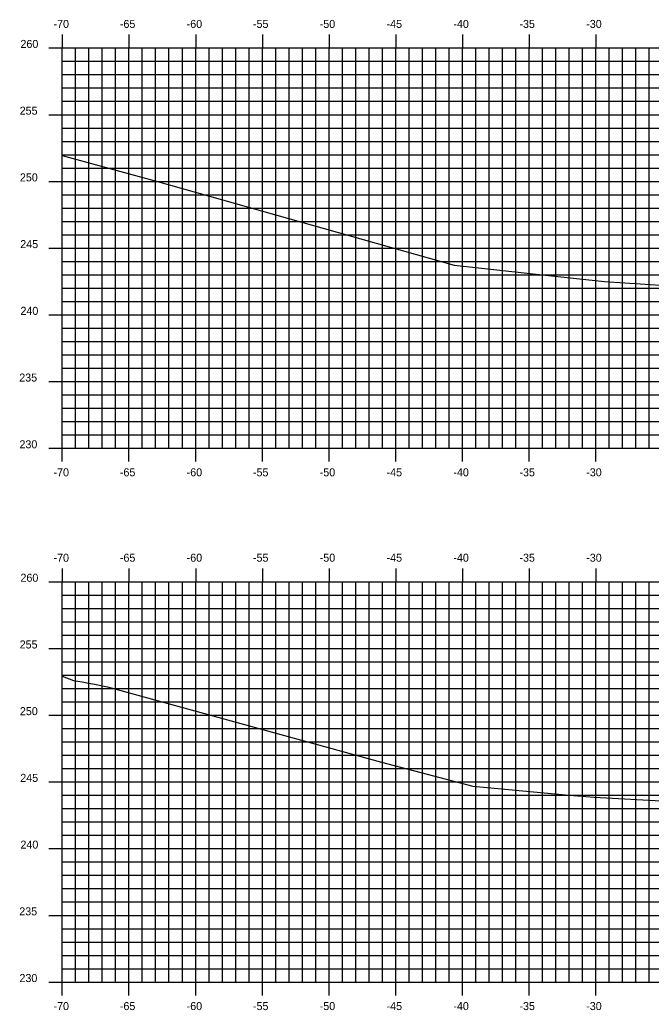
# Model space of a CAD drawing. Extents: x 1170543 to 1177585, y 609599 to 610623.
# Drawn here: x 1173214.4 to 1173261.7, y 610275.7 to 610349.9 of the extents above; entities that cross this region are included whole.
import ezdxf

# ---------------------------------------------------------------- set-up
doc = ezdxf.new("R2010")
doc.units = 0
for name, color, linetype in [('H_V ANNOTATION', 7, 'Continuous'), ('MAJOR', 7, 'Continuous'), ('MINOR', 7, 'Continuous'), ('S_Roadway_Centerline', 7, 'Continuous')]:
    doc.layers.add(name, color=color, linetype=linetype)

msp = doc.modelspace()

# ---------------------------------------------------------------- linework, layer by layer
at = {"layer": 'MAJOR'}
for p, q in [((1173217.55, 610348.803), (1173217.55, 610347.801)), ((1173222.55, 610348.803), (1173222.55, 610347.801)), ((1173227.55, 610348.803), (1173227.55, 610347.801)), ((1173232.55, 610348.803), (1173232.55, 610347.801)), ((1173237.55, 610348.803), (1173237.55, 610347.801)), ((1173242.55, 610348.803), (1173242.55, 610347.801)), ((1173247.55, 610348.803), (1173247.55, 610347.801)), ((1173252.55, 610348.803), (1173252.55, 610347.801)), ((1173257.55, 610348.803), (1173257.55, 610347.801)), ((1173216.548, 610347.801), (1173217.55, 610347.801)), ((1173217.55, 610347.801), (1173357.55, 610347.801)), ((1173217.55, 610317.801), (1173217.55, 610347.801)), ((1173217.55, 610317.801), (1173217.55, 610347.801)), ((1173217.55, 610347.801), (1173357.55, 610347.801)), ((1173222.55, 610317.801), (1173222.55, 610347.801)), ((1173227.55, 610317.801), (1173227.55, 610347.801)), ((1173232.55, 610317.801), (1173232.55, 610347.801)), ((1173237.55, 610317.801), (1173237.55, 610347.801)), ((1173242.55, 610317.801), (1173242.55, 610347.801)), ((1173247.55, 610317.801), (1173247.55, 610347.801)), ((1173252.55, 610317.801), (1173252.55, 610347.801)), ((1173257.55, 610317.801), (1173257.55, 610347.801)), ((1173216.548, 610342.801), (1173217.55, 610342.801)), ((1173217.55, 610342.801), (1173357.55, 610342.801)), ((1173216.548, 610337.801), (1173217.55, 610337.801)), ((1173217.55, 610337.801), (1173357.55, 610337.801)), ((1173216.548, 610332.801), (1173217.55, 610332.801)), ((1173217.55, 610332.801), (1173357.55, 610332.801)), ((1173216.548, 610327.801), (1173217.55, 610327.801)), ((1173217.55, 610327.801), (1173357.55, 610327.801)), ((1173216.548, 610322.801), (1173217.55, 610322.801)), ((1173217.55, 610322.801), (1173357.55, 610322.801)), ((1173216.548, 610317.801), (1173217.55, 610317.801)), ((1173217.55, 610317.801), (1173357.55, 610317.801)), ((1173217.55, 610317.801), (1173357.55, 610317.801)), ((1173217.55, 610316.799), (1173217.55, 610317.801)), ((1173222.55, 610316.799), (1173222.55, 610317.801)), ((1173227.55, 610316.799), (1173227.55, 610317.801)), ((1173232.55, 610316.799), (1173232.55, 610317.801)), ((1173237.55, 610316.799), (1173237.55, 610317.801)), ((1173242.55, 610316.799), (1173242.55, 610317.801)), ((1173247.55, 610316.799), (1173247.55, 610317.801)), ((1173252.55, 610316.799), (1173252.55, 610317.801)), ((1173257.55, 610316.799), (1173257.55, 610317.801)), ((1173217.55, 610308.803), (1173217.55, 610307.801)), ((1173222.55, 610308.803), (1173222.55, 610307.801)), ((1173227.55, 610308.803), (1173227.55, 610307.801)), ((1173232.55, 610308.803), (1173232.55, 610307.801)), ((1173237.55, 610308.803), (1173237.55, 610307.801)), ((1173242.55, 610308.803), (1173242.55, 610307.801)), ((1173247.55, 610308.803), (1173247.55, 610307.801)), ((1173252.55, 610308.803), (1173252.55, 610307.801)), ((1173257.55, 610308.803), (1173257.55, 610307.801)), ((1173216.548, 610307.801), (1173217.55, 610307.801)), ((1173217.55, 610307.801), (1173357.55, 610307.801)), ((1173217.55, 610277.801), (1173217.55, 610307.801)), ((1173217.55, 610277.801), (1173217.55, 610307.801)), ((1173217.55, 610307.801), (1173357.55, 610307.801)), ((1173222.55, 610277.801), (1173222.55, 610307.801)), ((1173227.55, 610277.801), (1173227.55, 610307.801)), ((1173232.55, 610277.801), (1173232.55, 610307.801)), ((1173237.55, 610277.801), (1173237.55, 610307.801)), ((1173242.55, 610277.801), (1173242.55, 610307.801)), ((1173247.55, 610277.801), (1173247.55, 610307.801)), ((1173252.55, 610277.801), (1173252.55, 610307.801)), ((1173257.55, 610277.801), (1173257.55, 610307.801)), ((1173216.548, 610302.801), (1173217.55, 610302.801)), ((1173217.55, 610302.801), (1173357.55, 610302.801)), ((1173216.548, 610297.801), (1173217.55, 610297.801)), ((1173217.55, 610297.801), (1173357.55, 610297.801)), ((1173216.548, 610292.801), (1173217.55, 610292.801)), ((1173217.55, 610292.801), (1173357.55, 610292.801)), ((1173216.548, 610287.801), (1173217.55, 610287.801)), ((1173217.55, 610287.801), (1173357.55, 610287.801)), ((1173216.548, 610282.801), (1173217.55, 610282.801)), ((1173217.55, 610282.801), (1173357.55, 610282.801)), ((1173216.548, 610277.801), (1173217.55, 610277.801)), ((1173217.55, 610277.801), (1173357.55, 610277.801)), ((1173217.55, 610277.801), (1173357.55, 610277.801)), ((1173217.55, 610276.799), (1173217.55, 610277.801)), ((1173222.55, 610276.799), (1173222.55, 610277.801)), ((1173227.55, 610276.799), (1173227.55, 610277.801)), ((1173232.55, 610276.799), (1173232.55, 610277.801)), ((1173237.55, 610276.799), (1173237.55, 610277.801)), ((1173242.55, 610276.799), (1173242.55, 610277.801)), ((1173247.55, 610276.799), (1173247.55, 610277.801)), ((1173252.55, 610276.799), (1173252.55, 610277.801)), ((1173257.55, 610276.799), (1173257.55, 610277.801))]:
    msp.add_line(p, q, dxfattribs=at)
at = {"layer": 'MINOR'}
for p, q in [((1173218.55, 610317.801), (1173218.55, 610347.801)), ((1173219.55, 610317.801), (1173219.55, 610347.801)), ((1173220.55, 610317.801), (1173220.55, 610347.801)), ((1173221.55, 610317.801), (1173221.55, 610347.801)), ((1173223.55, 610317.801), (1173223.55, 610347.801)), ((1173224.55, 610317.801), (1173224.55, 610347.801)), ((1173225.55, 610317.801), (1173225.55, 610347.801)), ((1173226.55, 610317.801), (1173226.55, 610347.801)), ((1173228.55, 610317.801), (1173228.55, 610347.801)), ((1173229.55, 610317.801), (1173229.55, 610347.801)), ((1173230.55, 610317.801), (1173230.55, 610347.801)), ((1173231.55, 610317.801), (1173231.55, 610347.801)), ((1173233.55, 610317.801), (1173233.55, 610347.801)), ((1173234.55, 610317.801), (1173234.55, 610347.801)), ((1173235.55, 610317.801), (1173235.55, 610347.801)), ((1173236.55, 610317.801), (1173236.55, 610347.801)), ((1173238.55, 610317.801), (1173238.55, 610347.801)), ((1173239.55, 610317.801), (1173239.55, 610347.801)), ((1173240.55, 610317.801), (1173240.55, 610347.801)), ((1173241.55, 610317.801), (1173241.55, 610347.801)), ((1173243.55, 610317.801), (1173243.55, 610347.801)), ((1173244.55, 610317.801), (1173244.55, 610347.801)), ((1173245.55, 610317.801), (1173245.55, 610347.801)), ((1173246.55, 610317.801), (1173246.55, 610347.801)), ((1173248.55, 610317.801), (1173248.55, 610347.801)), ((1173249.55, 610317.801), (1173249.55, 610347.801)), ((1173250.55, 610317.801), (1173250.55, 610347.801)), ((1173251.55, 610317.801), (1173251.55, 610347.801)), ((1173253.55, 610317.801), (1173253.55, 610347.801)), ((1173254.55, 610317.801), (1173254.55, 610347.801)), ((1173255.55, 610317.801), (1173255.55, 610347.801)), ((1173256.55, 610317.801), (1173256.55, 610347.801)), ((1173258.55, 610317.801), (1173258.55, 610347.801)), ((1173259.55, 610317.801), (1173259.55, 610347.801)), ((1173260.55, 610317.801), (1173260.55, 610347.801)), ((1173261.55, 610317.801), (1173261.55, 610347.801)), ((1173217.55, 610346.801), (1173357.55, 610346.801)), ((1173217.55, 610346.801), (1173218.552, 610346.801)), ((1173217.55, 610345.801), (1173357.55, 610345.801)), ((1173217.55, 610345.801), (1173218.552, 610345.801)), ((1173217.55, 610344.801), (1173357.55, 610344.801)), ((1173217.55, 610344.801), (1173218.552, 610344.801)), ((1173217.55, 610343.801), (1173357.55, 610343.801)), ((1173217.55, 610343.801), (1173218.552, 610343.801)), ((1173217.55, 610341.801), (1173357.55, 610341.801)), ((1173217.55, 610341.801), (1173218.552, 610341.801)), ((1173217.55, 610340.801), (1173357.55, 610340.801)), ((1173217.55, 610340.801), (1173218.552, 610340.801)), ((1173217.55, 610339.801), (1173357.55, 610339.801)), ((1173217.55, 610339.801), (1173218.552, 610339.801)), ((1173217.55, 610338.801), (1173357.55, 610338.801)), ((1173217.55, 610338.801), (1173218.552, 610338.801)), ((1173217.55, 610336.801), (1173357.55, 610336.801)), ((1173217.55, 610336.801), (1173218.552, 610336.801)), ((1173217.55, 610335.801), (1173357.55, 610335.801)), ((1173217.55, 610335.801), (1173218.552, 610335.801)), ((1173217.55, 610334.801), (1173357.55, 610334.801)), ((1173217.55, 610334.801), (1173218.552, 610334.801)), ((1173217.55, 610333.801), (1173357.55, 610333.801)), ((1173217.55, 610333.801), (1173218.552, 610333.801)), ((1173217.55, 610331.801), (1173357.55, 610331.801)), ((1173217.55, 610331.801), (1173218.552, 610331.801)), ((1173217.55, 610330.801), (1173357.55, 610330.801)), ((1173217.55, 610330.801), (1173218.552, 610330.801)), ((1173217.55, 610329.801), (1173357.55, 610329.801)), ((1173217.55, 610329.801), (1173218.552, 610329.801)), ((1173217.55, 610328.801), (1173357.55, 610328.801)), ((1173217.55, 610328.801), (1173218.552, 610328.801)), ((1173217.55, 610326.801), (1173357.55, 610326.801)), ((1173217.55, 610326.801), (1173218.552, 610326.801)), ((1173217.55, 610325.801), (1173357.55, 610325.801)), ((1173217.55, 610325.801), (1173218.552, 610325.801)), ((1173217.55, 610324.801), (1173357.55, 610324.801)), ((1173217.55, 610324.801), (1173218.552, 610324.801)), ((1173217.55, 610323.801), (1173357.55, 610323.801)), ((1173217.55, 610323.801), (1173218.552, 610323.801)), ((1173217.55, 610321.801), (1173357.55, 610321.801)), ((1173217.55, 610321.801), (1173218.552, 610321.801)), ((1173217.55, 610320.801), (1173357.55, 610320.801)), ((1173217.55, 610320.801), (1173218.552, 610320.801)), ((1173217.55, 610319.801), (1173357.55, 610319.801)), ((1173217.55, 610319.801), (1173218.552, 610319.801)), ((1173217.55, 610318.801), (1173357.55, 610318.801)), ((1173217.55, 610318.801), (1173218.552, 610318.801)), ((1173218.55, 610277.801), (1173218.55, 610307.801)), ((1173219.55, 610277.801), (1173219.55, 610307.801)), ((1173220.55, 610277.801), (1173220.55, 610307.801)), ((1173221.55, 610277.801), (1173221.55, 610307.801)), ((1173223.55, 610277.801), (1173223.55, 610307.801)), ((1173224.55, 610277.801), (1173224.55, 610307.801)), ((1173225.55, 610277.801), (1173225.55, 610307.801)), ((1173226.55, 610277.801), (1173226.55, 610307.801)), ((1173228.55, 610277.801), (1173228.55, 610307.801)), ((1173229.55, 610277.801), (1173229.55, 610307.801)), ((1173230.55, 610277.801), (1173230.55, 610307.801)), ((1173231.55, 610277.801), (1173231.55, 610307.801)), ((1173233.55, 610277.801), (1173233.55, 610307.801)), ((1173234.55, 610277.801), (1173234.55, 610307.801)), ((1173235.55, 610277.801), (1173235.55, 610307.801)), ((1173236.55, 610277.801), (1173236.55, 610307.801)), ((1173238.55, 610277.801), (1173238.55, 610307.801)), ((1173239.55, 610277.801), (1173239.55, 610307.801)), ((1173240.55, 610277.801), (1173240.55, 610307.801)), ((1173241.55, 610277.801), (1173241.55, 610307.801)), ((1173243.55, 610277.801), (1173243.55, 610307.801)), ((1173244.55, 610277.801), (1173244.55, 610307.801)), ((1173245.55, 610277.801), (1173245.55, 610307.801)), ((1173246.55, 610277.801), (1173246.55, 610307.801)), ((1173248.55, 610277.801), (1173248.55, 610307.801)), ((1173249.55, 610277.801), (1173249.55, 610307.801)), ((1173250.55, 610277.801), (1173250.55, 610307.801)), ((1173251.55, 610277.801), (1173251.55, 610307.801)), ((1173253.55, 610277.801), (1173253.55, 610307.801)), ((1173254.55, 610277.801), (1173254.55, 610307.801)), ((1173255.55, 610277.801), (1173255.55, 610307.801)), ((1173256.55, 610277.801), (1173256.55, 610307.801)), ((1173258.55, 610277.801), (1173258.55, 610307.801)), ((1173259.55, 610277.801), (1173259.55, 610307.801)), ((1173260.55, 610277.801), (1173260.55, 610307.801)), ((1173261.55, 610277.801), (1173261.55, 610307.801)), ((1173217.55, 610306.801), (1173357.55, 610306.801)), ((1173217.55, 610306.801), (1173218.552, 610306.801)), ((1173217.55, 610305.801), (1173357.55, 610305.801)), ((1173217.55, 610305.801), (1173218.552, 610305.801)), ((1173217.55, 610304.801), (1173357.55, 610304.801)), ((1173217.55, 610304.801), (1173218.552, 610304.801)), ((1173217.55, 610303.801), (1173357.55, 610303.801)), ((1173217.55, 610303.801), (1173218.552, 610303.801)), ((1173217.55, 610301.801), (1173357.55, 610301.801)), ((1173217.55, 610301.801), (1173218.552, 610301.801)), ((1173217.55, 610300.801), (1173357.55, 610300.801)), ((1173217.55, 610300.801), (1173218.552, 610300.801)), ((1173217.55, 610299.801), (1173357.55, 610299.801)), ((1173217.55, 610299.801), (1173218.552, 610299.801)), ((1173217.55, 610298.801), (1173357.55, 610298.801)), ((1173217.55, 610298.801), (1173218.552, 610298.801)), ((1173217.55, 610296.801), (1173357.55, 610296.801)), ((1173217.55, 610296.801), (1173218.552, 610296.801)), ((1173217.55, 610295.801), (1173357.55, 610295.801)), ((1173217.55, 610295.801), (1173218.552, 610295.801)), ((1173217.55, 610294.801), (1173357.55, 610294.801)), ((1173217.55, 610294.801), (1173218.552, 610294.801)), ((1173217.55, 610293.801), (1173357.55, 610293.801)), ((1173217.55, 610293.801), (1173218.552, 610293.801)), ((1173217.55, 610291.801), (1173357.55, 610291.801)), ((1173217.55, 610291.801), (1173218.552, 610291.801)), ((1173217.55, 610290.801), (1173357.55, 610290.801)), ((1173217.55, 610290.801), (1173218.552, 610290.801)), ((1173217.55, 610289.801), (1173357.55, 610289.801)), ((1173217.55, 610289.801), (1173218.552, 610289.801)), ((1173217.55, 610288.801), (1173357.55, 610288.801)), ((1173217.55, 610288.801), (1173218.552, 610288.801)), ((1173217.55, 610286.801), (1173357.55, 610286.801)), ((1173217.55, 610286.801), (1173218.552, 610286.801)), ((1173217.55, 610285.801), (1173357.55, 610285.801)), ((1173217.55, 610285.801), (1173218.552, 610285.801)), ((1173217.55, 610284.801), (1173357.55, 610284.801)), ((1173217.55, 610284.801), (1173218.552, 610284.801)), ((1173217.55, 610283.801), (1173357.55, 610283.801)), ((1173217.55, 610283.801), (1173218.552, 610283.801)), ((1173217.55, 610281.801), (1173357.55, 610281.801)), ((1173217.55, 610281.801), (1173218.552, 610281.801)), ((1173217.55, 610280.801), (1173357.55, 610280.801)), ((1173217.55, 610280.801), (1173218.552, 610280.801)), ((1173217.55, 610279.801), (1173357.55, 610279.801)), ((1173217.55, 610279.801), (1173218.552, 610279.801)), ((1173217.55, 610278.801), (1173357.55, 610278.801)), ((1173217.55, 610278.801), (1173218.552, 610278.801))]:
    msp.add_line(p, q, dxfattribs=at)
at = {"layer": 'S_Roadway_Centerline'}
for points in [[(1173217.55, 610339.754), (1173224.7, 610337.786), (1173246.945, 610331.532), (1173253.998, 610330.752), (1173258.212, 610330.287), (1173276.501, 610329.088)], [(1173217.55, 610300.725), (1173218.401, 610300.401), (1173219.042, 610300.289), (1173219.655, 610300.182), (1173219.833, 610300.147), (1173220.932, 610299.933), (1173241.491, 610294.28), (1173248.326, 610292.486), (1173255.568, 610291.809), (1173257.435, 610291.644), (1173271.593, 610290.872)]]:
    msp.add_lwpolyline(points, dxfattribs=at)

# ---------------------------------------------------------------- texts
at = {"layer": 'H_V ANNOTATION'}
for s, p in [('-70', (1173216.891, 610349.301)), ('-65', (1173221.867, 610349.301)), ('-60', (1173226.875, 610349.301)), ('-55', (1173231.846, 610349.301)), ('-50', (1173236.854, 610349.301)), ('-45', (1173241.867, 610349.301)), ('-40', (1173246.875, 610349.301)), ('-35', (1173251.83, 610349.301)), ('-30', (1173256.838, 610349.301)), ('260', (1173214.412, 610347.801)), ('255', (1173214.353, 610342.801)), ('250', (1173214.369, 610337.801)), ('245', (1173214.396, 610332.801)), ('240', (1173214.412, 610327.801)), ('235', (1173214.321, 610322.801)), ('230', (1173214.337, 610317.801)), ('-70', (1173216.891, 610315.701)), ('-65', (1173221.867, 610315.701)), ('-60', (1173226.875, 610315.701)), ('-55', (1173231.846, 610315.701)), ('-50', (1173236.854, 610315.701)), ('-45', (1173241.867, 610315.701)), ('-40', (1173246.875, 610315.701)), ('-35', (1173251.83, 610315.701)), ('-30', (1173256.838, 610315.701)), ('-70', (1173216.891, 610309.301)), ('-65', (1173221.867, 610309.301)), ('-60', (1173226.875, 610309.301)), ('-55', (1173231.846, 610309.301)), ('-50', (1173236.854, 610309.301)), ('-45', (1173241.867, 610309.301)), ('-40', (1173246.875, 610309.301)), ('-35', (1173251.83, 610309.301)), ('-30', (1173256.838, 610309.301)), ('260', (1173214.412, 610307.801)), ('255', (1173214.353, 610302.801)), ('250', (1173214.369, 610297.801)), ('245', (1173214.396, 610292.801)), ('240', (1173214.412, 610287.801)), ('235', (1173214.321, 610282.801)), ('230', (1173214.337, 610277.801)), ('-70', (1173216.891, 610275.701)), ('-65', (1173221.867, 610275.701)), ('-60', (1173226.875, 610275.701)), ('-55', (1173231.846, 610275.701)), ('-50', (1173236.854, 610275.701)), ('-45', (1173241.867, 610275.701)), ('-40', (1173246.875, 610275.701)), ('-35', (1173251.83, 610275.701)), ('-30', (1173256.838, 610275.701))]:
    msp.add_text(s, height=0.6, dxfattribs=at).set_placement(p)

doc.saveas('drawing.dxf')
